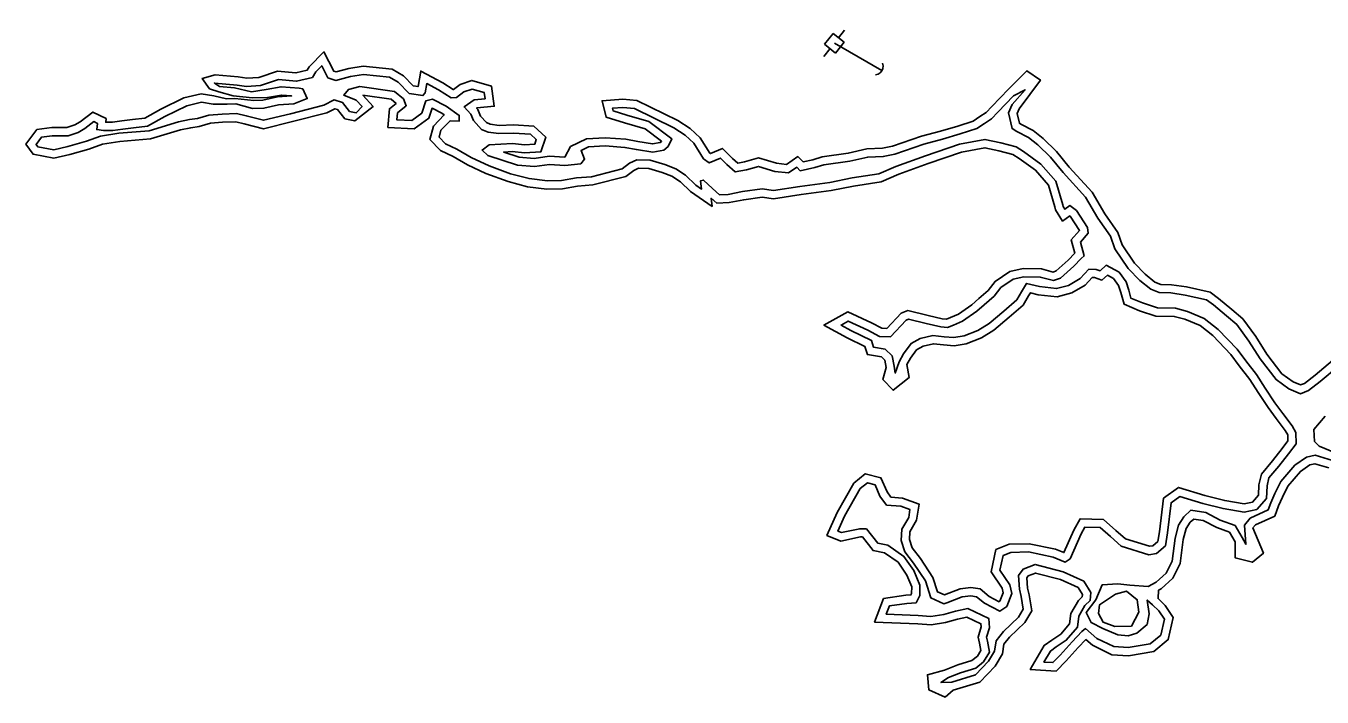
# Model space of a CAD drawing. Extents: x 2160437 to 2172832, y 205694 to 212444.
# Drawn here: x 2162875.3 to 2163349, y 210746 to 210991.3 of the extents above; entities that cross this region are included whole.
import ezdxf

# ---------------------------------------------------------------- set-up
doc = ezdxf.new("R2010")
doc.units = 0
for name, color, linetype in [('Default', 7, 'Continuous'), ('RD_EX_H2O', 7, 'Continuous'), ('RD_EX_UT', 7, 'Continuous'), ('RD_EX_UT_Guy', 7, 'Continuous'), ('RD_EX_UT_GuyWire', 7, 'Continuous'), ('RD_EX_VEG_ShrubLine', 7, 'Continuous')]:
    doc.layers.add(name, color=color, linetype=linetype)

# ---------------------------------------------------------------- blocks, each defined once
blk = doc.blocks.new('GW')
at = {"layer": 'Default'}
for points in [[(0.0202, 0.0405), (0.0091, 0.0303)], [(0.008, -0.0285), (0.0202, -0.0407)]]:
    blk.add_lwpolyline(points, dxfattribs=at)
blk.add_arc((0.0545, 0), 0.0546, 146.31314, 211.46512, dxfattribs=at)
blk = doc.blocks.new('PP')
at = {"layer": 'RD_EX_UT'}
for p, q in [((2.49, 2.51), (-2.51, 2.51)), ((-2.51, 2.51), (-2.51, -2.49)), ((2.49, -2.49), (2.49, 2.51)), ((-5.94, -0.05), (-2.47, -0.05)), ((-2.51, -2.49), (2.49, -2.49)), ((2.42, -0.05), (6.06, -0.05))]:
    blk.add_line(p, q, dxfattribs=at)

msp = doc.modelspace()

# ---------------------------------------------------------------- linework, layer by layer
at = {"layer": 'RD_EX_H2O'}
for points in [[(2163354.98, 210866.91), (2163348.3, 210861.3), (2163344.07, 210857.97), (2163341.05, 210856.85), (2163336.9, 210858.57), (2163332.18, 210861.98), (2163326.31, 210869.56), (2163322.26, 210876.09), (2163317.86, 210882.11), (2163314.06, 210885.3), (2163309.31, 210889.32), (2163306.77, 210891.17), (2163298.91, 210892.91), (2163293.68, 210893.67), (2163289.48, 210893.8), (2163286.36, 210895), (2163282.35, 210898.27), (2163278.11, 210902.61), (2163273.28, 210909.85), (2163271.6, 210914.43), (2163267.07, 210920.99), (2163262.57, 210928.68), (2163254.33, 210937.66), (2163249.75, 210943.29), (2163245.13, 210947.86), (2163241.74, 210950.5), (2163237.45, 210952.7), (2163235.7, 210953.77), (2163234.41, 210959.5), (2163235.69, 210962.53), (2163240.42, 210967.92), (2163236.21, 210965.72), (2163230.5, 210959.74), (2163228.16, 210957.3), (2163225.61, 210955.61), (2163222.81, 210953.74), (2163216.74, 210951.81), (2163210.3, 210949.87), (2163203.47, 210948.11), (2163192.83, 210944.38), (2163188.62, 210943.54), (2163182.94, 210943.3), (2163176.34, 210941.8), (2163166.91, 210940.52), (2163163.62, 210939.47), (2163158.28, 210938.36), (2163157.04, 210939.63), (2163153.95, 210937.52), (2163148.99, 210938.1), (2163143.02, 210939.91), (2163138.57, 210938.65), (2163134.53, 210937.92), (2163131.44, 210940.67), (2163129.15, 210942.94), (2163125.01, 210941.18), (2163122.93, 210942.7), (2163119.4, 210948.4), (2163116.17, 210951.39), (2163112.03, 210954.07), (2163097.72, 210961.13), (2163093.39, 210961.49), (2163089.6, 210961.2), (2163089.84, 210960.25), (2163094.89, 210958.67), (2163102.92, 210956.37), (2163111.36, 210949.99), (2163109.94, 210947.2), (2163108.39, 210945.85), (2163104.35, 210945.13), (2163098.37, 210946.1), (2163094.16, 210946.89), (2163086.95, 210947.39), (2163080.86, 210947.03), (2163078.18, 210945.7), (2163079.45, 210942.62), (2163078.03, 210940.92), (2163072.25, 210940.3), (2163066.57, 210940.6), (2163061.13, 210939.84), (2163054.88, 210940.33), (2163044.05, 210943.88), (2163041.99, 210945.86), (2163044.6, 210947.83), (2163053.09, 210948.32), (2163057.5, 210947.86), (2163061.26, 210948.11), (2163061.8, 210949.73), (2163059.67, 210951.69), (2163053.43, 210952.06), (2163048.09, 210951.91), (2163044.19, 210952.44), (2163041.74, 210953.41), (2163038.89, 210956.71), (2163037.87, 210959.02), (2163035.4, 210961.67), (2163039.13, 210964.27), (2163043.06, 210964.63), (2163042.76, 210966.92), (2163038.36, 210968.21), (2163035.36, 210967.14), (2163032.68, 210965.15), (2163030.63, 210964.98), (2163026.06, 210967.91), (2163021.78, 210970.17), (2163021.2, 210966.83), (2163020.32, 210965.78), (2163015.35, 210966.6), (2163011.34, 210970.66), (2163008.16, 210972.55), (2162998.65, 210973.53), (2162993.92, 210972.75), (2162988.57, 210971.35), (2162985.65, 210972.34), (2162983.39, 210976.7), (2162981.19, 210974.44), (2162979.96, 210972.47), (2162974.18, 210971.07), (2162967.56, 210971.67), (2162960.96, 210969.5), (2162955.9, 210969.17), (2162952.47, 210969.67), (2162944.15, 210970.37), (2162945.97, 210969.08), (2162951.48, 210968.67), (2162957.73, 210967.22), (2162963.09, 210968.08), (2162968.49, 210969.04), (2162975.14, 210968.49), (2162976.4, 210968.23), (2162978.08, 210964.73), (2162973.19, 210962.76), (2162967.59, 210962.43), (2162962.23, 210961.15), (2162958.12, 210961.06), (2162951.95, 210962.83), (2162948.75, 210962.63), (2162943.74, 210962.7), (2162939.37, 210963.38), (2162934.01, 210962.1), (2162925.97, 210958.17), (2162919.64, 210954.69), (2162914.61, 210954.03), (2162910.69, 210953.56), (2162907.06, 210953.07), (2162903.57, 210953.06), (2162901.13, 210953.36), (2162901.37, 210955.65), (2162900.09, 210956.28), (2162896.8, 210953.72), (2162894.31, 210952.31), (2162890.66, 210951.11), (2162884.9, 210951.09), (2162880.9, 210950.58), (2162878.96, 210947.97), (2162879.59, 210947.09), (2162885.41, 210946.01), (2162890.53, 210947.15), (2162897.33, 210949.11), (2162902.45, 210950.92), (2162909.16, 210952.02), (2162920.25, 210952.97), (2162931.02, 210956.17), (2162935, 210957.04), (2162937.93, 210957.42), (2162942.14, 210958.67), (2162946.98, 210959.04), (2162952.22, 210959.24), (2162955.76, 210958.45), (2162962.09, 210956.78), (2162971.91, 210959.19), (2162984.18, 210962.26), (2162987.89, 210964.28), (2162990.98, 210963.27), (2162993.54, 210959.98), (2162996.01, 210959.48), (2162998.11, 210961.78), (2162995.99, 210964.16), (2162991.42, 210966.01), (2162993.09, 210968.02), (2162997.28, 210969.1), (2163009.99, 210967.36), (2163013.26, 210964.59), (2163014.26, 210962.11), (2163011, 210959.49), (2163010.79, 210957), (2163016.25, 210956.74), (2163020, 210959.39), (2163021.39, 210963.87), (2163023.81, 210964.47), (2163028.79, 210961.91), (2163033.65, 210958.55), (2163033.56, 210956.44), (2163030.28, 210956.63), (2163026.94, 210953.14), (2163026.25, 210950.63), (2163028.59, 210948.21), (2163032.75, 210946.25), (2163038.04, 210943.18), (2163044.54, 210940.12), (2163052.42, 210937.23), (2163059.13, 210935.45), (2163065.84, 210934.63), (2163071.06, 210934.78), (2163076.5, 210935.72), (2163081.98, 210936.17), (2163093.2, 210939.04), (2163095.83, 210941.05), (2163098.57, 210942.36), (2163103.46, 210942.17), (2163108.8, 210940.58), (2163112.73, 210939.02), (2163116.37, 210936.68), (2163120.11, 210933.1), (2163122.22, 210931.63), (2163121.83, 210934.68), (2163122.9, 210934.93), (2163126.18, 210931.79), (2163128.79, 210929.56), (2163131.9, 210929.68), (2163137.15, 210930.71), (2163144.36, 210931.7), (2163148.43, 210931.16), (2163158.13, 210932.61), (2163169.1, 210934.1), (2163177.24, 210935.71), (2163187.02, 210937.24), (2163193.16, 210939.85), (2163204.04, 210943.84), (2163216.42, 210948), (2163225.78, 210949.78), (2163231.53, 210948.55), (2163237.15, 210947.02), (2163239.92, 210945.31), (2163246.24, 210940.77), (2163251.7, 210934.57), (2163254.19, 210925.86), (2163254.34, 210925.25), (2163254.98, 210924.25), (2163256.83, 210925.59), (2163259.19, 210923.76), (2163263.28, 210917.57), (2163263.52, 210915.55), (2163260.64, 210912.28), (2163262.05, 210907.22), (2163260.94, 210906.21), (2163258.27, 210903.44), (2163253.35, 210899.09), (2163250.84, 210898.16), (2163245.97, 210899.48), (2163240.01, 210899.55), (2163236.05, 210898.73), (2163231.58, 210895.67), (2163229.17, 210892.54), (2163225.5, 210889.38), (2163222.83, 210887.03), (2163217.61, 210883.35), (2163214.24, 210881.84), (2163212.05, 210881.08), (2163209.68, 210881.29), (2163204.33, 210882.47), (2163197.81, 210884.1), (2163196.92, 210883.72), (2163191.21, 210877.61), (2163187.28, 210877.8), (2163182.94, 210880.02), (2163175.79, 210883.37), (2163173.18, 210881.95), (2163176.81, 210879.99), (2163184.31, 210876.24), (2163185.09, 210873.8), (2163189.29, 210873.13), (2163191.91, 210870.66), (2163192.57, 210866.88), (2163192.96, 210864.38), (2163194.43, 210868.52), (2163195.96, 210871.43), (2163198.78, 210875.22), (2163202.06, 210877.06), (2163206.74, 210878.16), (2163210.91, 210877.69), (2163214.38, 210877.41), (2163218.15, 210877.96), (2163223.11, 210879.95), (2163227.29, 210882.48), (2163232.62, 210887.06), (2163237.43, 210891.16), (2163239.11, 210894.13), (2163240.93, 210897.16), (2163245.74, 210895.99), (2163251.96, 210895.27), (2163256.32, 210896.45), (2163260.52, 210898.9), (2163263.72, 210902.34), (2163266.4, 210902.29), (2163267.84, 210901.77), (2163270.13, 210903.81), (2163274.79, 210901.21), (2163277.33, 210897.75), (2163278.3, 210894.68), (2163279.15, 210891.72), (2163283.3, 210890), (2163288.78, 210888.17), (2163295.41, 210888.11), (2163299.78, 210886.89), (2163305.91, 210884.36), (2163311.02, 210880.35), (2163317.95, 210873.14), (2163321.07, 210868.82), (2163325.03, 210863.83), (2163328.13, 210858.92), (2163331.74, 210853.55), (2163334.67, 210849.61), (2163338.04, 210845.06), (2163339.45, 210842.7), (2163339.55, 210838.58), (2163336.72, 210834.92), (2163333.16, 210830.39), (2163329.58, 210826.1), (2163328.86, 210823.12), (2163328.68, 210818.53), (2163325.14, 210814.46), (2163320.5, 210813.59), (2163312.79, 210814.85), (2163305.39, 210816.69), (2163297.01, 210819.27), (2163293.83, 210816.96), (2163292.5, 210805.98), (2163291.78, 210801.27), (2163288.43, 210798.44), (2163285.66, 210797.99), (2163275.6, 210801.13), (2163271.64, 210804.62), (2163267.88, 210807.91), (2163262.33, 210808.09), (2163260.92, 210805.6), (2163256.91, 210796.53), (2163255.05, 210795.32), (2163250.7, 210797.13), (2163241.63, 210798.99), (2163235.21, 210798.84), (2163232.37, 210797.7), (2163231.27, 210792.38), (2163234.86, 210786.95), (2163235.64, 210783.85), (2163233.73, 210779.12), (2163231.19, 210777.31), (2163225.6, 210780.27), (2163222.7, 210782.64), (2163220.57, 210782.98), (2163217.47, 210782.61), (2163211.81, 210780.39), (2163210.72, 210780.09), (2163206.04, 210782.23), (2163204.04, 210788.39), (2163199.71, 210794.86), (2163196.53, 210799.03), (2163195.11, 210803.14), (2163195.41, 210807.32), (2163197.93, 210811.65), (2163198.36, 210814.52), (2163194.99, 210815.71), (2163189.8, 210816.16), (2163187.41, 210819.43), (2163185.6, 210823.59), (2163182.8, 210824.29), (2163180.22, 210822.14), (2163174.46, 210812.11), (2163172.04, 210806.65), (2163173.36, 210806.12), (2163180.02, 210807.49), (2163182.47, 210807.48), (2163186.57, 210802.25), (2163190.31, 210801.49), (2163196.16, 210797.4), (2163199.74, 210792.21), (2163202, 210786.9), (2163201.98, 210783.07), (2163200.63, 210780.43), (2163197.16, 210780.18), (2163190.87, 210779.25), (2163189.71, 210776.22), (2163201.38, 210775.78), (2163205.99, 210775.36), (2163210.69, 210776.09), (2163214.97, 210777.37), (2163219.54, 210778.34), (2163227.16, 210774.72), (2163227.39, 210771.32), (2163226.38, 210767.82), (2163226.74, 210766.34), (2163227.46, 210762.43), (2163225.29, 210758.89), (2163222.41, 210756.57), (2163216.8, 210754.87), (2163212.39, 210753.17), (2163209.65, 210751.32), (2163213.67, 210751.46), (2163222.33, 210754.09), (2163227.1, 210759.05), (2163229.29, 210762.75), (2163229.89, 210766.56), (2163232.51, 210769.9), (2163238.01, 210775.13), (2163239.73, 210778.08), (2163239, 210782.78), (2163238.34, 210785.35), (2163238.01, 210790.41), (2163239.69, 210792.72), (2163244.1, 210794.42), (2163254.36, 210791.73), (2163261.9, 210788.33), (2163264.44, 210784.2), (2163264.18, 210781.32), (2163262.33, 210779.45), (2163260.04, 210775.49), (2163259.59, 210771.49), (2163255.49, 210766.72), (2163251.85, 210764.32), (2163249.67, 210762.77), (2163247.35, 210758.76), (2163250.62, 210758.57), (2163253.22, 210761.31), (2163257.7, 210766.16), (2163261.21, 210769.88), (2163262.55, 210771.02), (2163266.72, 210767.43), (2163272.92, 210764.39), (2163278.11, 210764.06), (2163286.19, 210765.39), (2163290.08, 210768.64), (2163291.39, 210774.42), (2163289.35, 210777.53), (2163287.02, 210779.71), (2163285.08, 210781.41), (2163285.83, 210776.34), (2163285.02, 210772.5), (2163281.29, 210769.36), (2163278.15, 210768.36), (2163274.36, 210768.72), (2163268.88, 210770.97), (2163264.54, 210773.2), (2163262.8, 210776.84), (2163266.31, 210781.52), (2163268.63, 210787.02), (2163274.3, 210787.38), (2163278.69, 210786.88), (2163285.43, 210786.4), (2163288.4, 210787.96), (2163292.03, 210791.27), (2163294.2, 210795.64), (2163295.26, 210804.1), (2163296.49, 210808.77), (2163298.48, 210811.78), (2163301.07, 210814.23), (2163306.5, 210813.38), (2163311.78, 210810.68), (2163317.17, 210808.65), (2163319.83, 210804.24), (2163321.16, 210801.84), (2163320.65, 210808.79), (2163322.73, 210811.34), (2163329.34, 210814.34), (2163330.32, 210816.96), (2163331.76, 210820.34), (2163333.94, 210824.71), (2163339.05, 210830.71), (2163343.33, 210833.6), (2163346.49, 210834.36), (2163352.83, 210832.45)], [(2163353.56, 210835.31), (2163347.9, 210837.69), (2163346.28, 210839.43), (2163345.98, 210843.76), (2163350.07, 210848.66)]]:
    msp.add_lwpolyline(points, dxfattribs=at)
at = {"layer": 'RD_EX_UT_Guy'}
msp.add_lwpolyline([(2163188.1, 210974.92), (2163170.73, 210984.95)], dxfattribs=at)
at = {"layer": 'RD_EX_VEG_ShrubLine'}
for points in [[(2163352.84, 210869.03), (2163346.41, 210863.63), (2163342.58, 210860.62), (2163341.11, 210860.07), (2163338.38, 210861.21), (2163334.29, 210864.16), (2163328.78, 210871.27), (2163324.75, 210877.77), (2163320.06, 210884.18), (2163315.99, 210887.59), (2163311.16, 210891.68), (2163308.03, 210893.96), (2163299.45, 210895.86), (2163293.94, 210896.67), (2163290.08, 210896.78), (2163287.88, 210897.63), (2163284.38, 210900.49), (2163280.44, 210904.51), (2163275.97, 210911.22), (2163274.28, 210915.82), (2163269.61, 210922.6), (2163265, 210930.47), (2163256.6, 210939.63), (2163251.98, 210945.31), (2163247.11, 210950.11), (2163243.36, 210953.04), (2163238.92, 210955.32), (2163238.35, 210955.67), (2163237.55, 210959.22), (2163238.26, 210960.91), (2163246.05, 210971.49), (2163241.08, 210974.89), (2163234.38, 210968.14), (2163228.33, 210961.81), (2163226.22, 210959.61), (2163223.95, 210958.11), (2163221.49, 210956.47), (2163215.85, 210954.68), (2163209.5, 210952.76), (2163202.6, 210950.98), (2163192.03, 210947.28), (2163188.27, 210946.53), (2163182.54, 210946.29), (2163175.81, 210944.75), (2163166.24, 210943.46), (2163162.86, 210942.37), (2163159.28, 210941.63), (2163157.43, 210943.52), (2163153.19, 210940.63), (2163149.61, 210941.05), (2163143.05, 210943.03), (2163137.89, 210941.57), (2163135.43, 210941.13), (2163133.49, 210942.86), (2163129.83, 210946.49), (2163125.41, 210944.61), (2163125.17, 210944.78), (2163121.74, 210950.33), (2163118.02, 210953.77), (2163113.51, 210956.68), (2163098.54, 210964.07), (2163093.39, 210964.5), (2163085.81, 210963.91), (2163087.34, 210957.89), (2163094.03, 210955.79), (2163101.56, 210953.64), (2163107.55, 210949.11), (2163107.53, 210949.08), (2163107.04, 210948.66), (2163104.32, 210948.17), (2163098.88, 210949.06), (2163094.54, 210949.87), (2163086.97, 210950.39), (2163080.08, 210949.99), (2163074.33, 210947.15), (2163074.33, 210947.15), (2163072.17, 210943.31), (2163066.44, 210943.61), (2163061.04, 210942.85), (2163055.47, 210943.29), (2163049.87, 210945.13), (2163053.02, 210945.31), (2163057.44, 210944.85), (2163063.48, 210945.25), (2163065.26, 210950.62), (2163060.92, 210954.62), (2163053.48, 210955.06), (2163048.25, 210954.92), (2163044.95, 210955.37), (2163043.53, 210955.93), (2163041.45, 210958.33), (2163040.42, 210960.69), (2163039.95, 210961.19), (2163040.19, 210961.36), (2163046.44, 210961.92), (2163045.47, 210969.25), (2163038.26, 210971.37), (2163033.93, 210969.81), (2163031.58, 210968.07), (2163031.4, 210968.06), (2163027.57, 210970.51), (2163019.54, 210974.74), (2163018.56, 210969.11), (2163016.8, 210969.41), (2163013.2, 210973.04), (2163009.12, 210975.47), (2162998.55, 210976.56), (2162993.3, 210975.69), (2162988.68, 210974.48), (2162987.76, 210974.79), (2162984.14, 210981.77), (2162978.82, 210976.3), (2162978.06, 210975.1), (2162973.96, 210974.1), (2162967.21, 210974.72), (2162960.39, 210972.47), (2162956.02, 210972.18), (2162952.81, 210972.66), (2162944.46, 210973.45), (2162939.67, 210972.1), (2162942.4, 210968.25), (2162945.74, 210967.13), (2162951.03, 210965.7), (2162958.11, 210965.01), (2162963.59, 210965.12), (2162968.63, 210966.02), (2162972.32, 210965.71), (2162967.15, 210965.41), (2162961.85, 210964.14), (2162958.51, 210964.07), (2162951.64, 210964.75), (2162948.6, 210964.66), (2162943.99, 210965.69), (2162939.25, 210966.43), (2162932.99, 210964.94), (2162924.59, 210960.83), (2162918.69, 210957.59), (2162914.24, 210957.01), (2162910.31, 210956.53), (2162906.85, 210956.07), (2162904.43, 210956.06), (2162904.57, 210957.42), (2162899.73, 210959.8), (2162895.13, 210956.22), (2162893.09, 210955.06), (2162890.18, 210954.11), (2162884.71, 210954.09), (2162879.26, 210953.4), (2162875.25, 210948), (2162877.86, 210944.36), (2162885.46, 210942.95), (2162891.27, 210944.25), (2162898.25, 210946.25), (2162903.19, 210948), (2162909.54, 210949.04), (2162920.82, 210950.01), (2162931.77, 210953.26), (2162935.52, 210954.08), (2162938.55, 210954.48), (2162942.69, 210955.71), (2162947.15, 210956.05), (2162951.94, 210956.23), (2162955.05, 210955.53), (2162962.07, 210953.68), (2162972.64, 210956.28), (2162985.28, 210959.45), (2162988.19, 210961.02), (2162989.17, 210960.7), (2162991.85, 210957.26), (2162995.42, 210956.54), (2162995.42, 210956.54), (2163002.15, 210961.76), (2162998.44, 210965.92), (2163008.72, 210964.51), (2163010.54, 210962.97), (2163008.11, 210961.02), (2163007.55, 210954.15), (2163017.14, 210953.69), (2163022.57, 210957.53), (2163023.69, 210961.16), (2163027.24, 210959.33), (2163028.13, 210958.72), (2163024.25, 210954.67), (2163022.9, 210949.77), (2163026.81, 210945.73), (2163031.36, 210943.59), (2163036.65, 210940.52), (2163043.38, 210937.35), (2163051.52, 210934.36), (2163058.56, 210932.5), (2163065.7, 210931.63), (2163071.35, 210931.78), (2163076.88, 210932.74), (2163082.48, 210933.2), (2163094.54, 210936.29), (2163097.4, 210938.48), (2163099.19, 210939.33), (2163102.96, 210939.19), (2163107.82, 210937.74), (2163111.35, 210936.34), (2163114.5, 210934.31), (2163118.21, 210930.78), (2163126.04, 210925.29), (2163125.66, 210928.29), (2163127.73, 210926.52), (2163132.25, 210926.69), (2163137.64, 210927.75), (2163144.37, 210928.68), (2163148.46, 210928.13), (2163158.55, 210929.64), (2163169.59, 210931.14), (2163177.76, 210932.75), (2163187.86, 210934.33), (2163194.26, 210937.06), (2163205.03, 210941.01), (2163217.19, 210945.09), (2163225.75, 210946.72), (2163230.82, 210945.63), (2163235.94, 210944.24), (2163238.26, 210942.81), (2163244.21, 210938.53), (2163249, 210933.1), (2163251.29, 210925.09), (2163251.55, 210924.06), (2163254.15, 210919.96), (2163256.77, 210921.85), (2163256.97, 210921.69), (2163260.38, 210916.52), (2163257.31, 210913.04), (2163258.67, 210908.17), (2163256.2, 210905.6), (2163251.78, 210901.71), (2163250.7, 210901.31), (2163246.39, 210902.48), (2163239.72, 210902.55), (2163234.85, 210901.54), (2163229.49, 210897.88), (2163226.98, 210894.62), (2163223.52, 210891.64), (2163220.97, 210889.38), (2163216.12, 210885.97), (2163213.14, 210884.64), (2163211.67, 210884.13), (2163210.14, 210884.26), (2163205.02, 210885.39), (2163197.55, 210887.26), (2163195.15, 210886.22), (2163189.97, 210880.68), (2163188.07, 210880.76), (2163184.26, 210882.72), (2163175.69, 210886.73), (2163166.9, 210881.95), (2163175.42, 210877.32), (2163181.84, 210874.12), (2163182.79, 210871.12), (2163187.9, 210870.31), (2163189.12, 210869.16), (2163189.61, 210866.4), (2163188.39, 210861.98), (2163192.2, 210858.13), (2163198.07, 210862.72), (2163197.26, 210867.51), (2163197.26, 210867.51), (2163198.51, 210869.83), (2163200.81, 210872.92), (2163203.16, 210874.24), (2163206.92, 210875.12), (2163210.62, 210874.71), (2163214.47, 210874.4), (2163218.94, 210875.04), (2163224.46, 210877.26), (2163229.06, 210880.04), (2163234.57, 210884.78), (2163239.78, 210889.22), (2163241.7, 210892.62), (2163242.36, 210893.72), (2163245.21, 210893.03), (2163252.19, 210892.22), (2163257.49, 210893.66), (2163262.41, 210896.53), (2163265, 210899.32), (2163265.85, 210899.3), (2163268.51, 210898.34), (2163270.53, 210900.15), (2163272.75, 210898.91), (2163274.62, 210896.37), (2163275.43, 210893.81), (2163276.67, 210889.51), (2163282.25, 210887.19), (2163288.28, 210885.18), (2163294.98, 210885.12), (2163298.8, 210884.05), (2163304.38, 210881.74), (2163309.01, 210878.12), (2163315.65, 210871.22), (2163318.68, 210867.01), (2163322.58, 210862.09), (2163325.62, 210857.29), (2163329.29, 210851.81), (2163332.26, 210847.82), (2163335.54, 210843.39), (2163336.47, 210841.84), (2163336.52, 210839.57), (2163334.36, 210836.76), (2163330.83, 210832.27), (2163326.83, 210827.48), (2163325.87, 210823.54), (2163325.72, 210819.7), (2163323.56, 210817.22), (2163320.46, 210816.63), (2163313.39, 210817.79), (2163306.19, 210819.58), (2163296.46, 210822.57), (2163291, 210818.62), (2163289.52, 210806.39), (2163288.98, 210802.83), (2163287.13, 210801.27), (2163285.88, 210801.06), (2163277.11, 210803.8), (2163273.62, 210806.88), (2163269.05, 210810.87), (2163260.61, 210811.15), (2163258.24, 210806.95), (2163254.61, 210798.75), (2163251.58, 210800.01), (2163241.9, 210802), (2163234.6, 210801.83), (2163229.76, 210799.89), (2163228.08, 210791.76), (2163232.07, 210785.72), (2163232.49, 210784.07), (2163231.27, 210781.06), (2163230.95, 210780.83), (2163227.27, 210782.78), (2163223.97, 210785.47), (2163220.64, 210786.01), (2163216.74, 210785.55), (2163210.97, 210783.28), (2163208.48, 210784.41), (2163206.76, 210789.71), (2163202.16, 210796.61), (2163199.21, 210800.47), (2163198.15, 210803.53), (2163198.35, 210806.41), (2163200.81, 210810.64), (2163201.69, 210816.52), (2163195.63, 210818.67), (2163191.42, 210819.03), (2163190.03, 210820.93), (2163187.76, 210826.14), (2163182.04, 210827.58), (2163177.89, 210824.1), (2163171.78, 210813.47), (2163168.03, 210805.02), (2163173.09, 210803), (2163180.32, 210804.49), (2163181.01, 210804.48), (2163184.89, 210799.53), (2163189.1, 210798.67), (2163194, 210795.25), (2163197.27, 210790.51), (2163197.27, 210790.51), (2163198.99, 210786.29), (2163198.98, 210783.8), (2163198.72, 210783.3), (2163196.82, 210783.16), (2163188.7, 210781.96), (2163185.41, 210773.38), (2163201.19, 210772.79), (2163206.08, 210772.34), (2163211.35, 210773.16), (2163215.71, 210774.46), (2163219.17, 210775.2), (2163224.29, 210772.77), (2163224.36, 210771.65), (2163223.27, 210767.89), (2163223.8, 210765.71), (2163224.3, 210763.01), (2163223.01, 210760.9), (2163220.98, 210759.28), (2163215.82, 210757.71), (2163210.99, 210755.84), (2163204.76, 210754.1), (2163205.21, 210748.62), (2163211.22, 210745.96)], [(2163289.2, 210784.99), (2163290.14, 210785.49), (2163294.46, 210789.43), (2163297.12, 210794.76), (2163298.21, 210803.53), (2163299.26, 210807.53), (2163300.79, 210809.84), (2163302.06, 210811.04), (2163305.56, 210810.49), (2163310.56, 210807.93), (2163315.14, 210806.21), (2163317.23, 210802.73), (2163317.24, 210796.84), (2163323.5, 210795.26), (2163327.57, 210798.5), (2163323.73, 210807.81), (2163324.61, 210808.89), (2163331.71, 210812.12), (2163333.11, 210815.85), (2163334.48, 210819.08), (2163336.46, 210823.04), (2163341.07, 210828.45), (2163344.56, 210830.82), (2163346.4, 210831.26), (2163351.46, 210829.73)], [(2163211.22, 210745.96), (2163214.17, 210748.48), (2163223.95, 210751.45), (2163229.51, 210757.22), (2163232.16, 210761.72), (2163232.73, 210765.32), (2163234.74, 210767.87), (2163240.38, 210773.25), (2163242.86, 210777.48), (2163241.94, 210783.38), (2163241.32, 210785.82), (2163241.07, 210789.52), (2163241.6, 210790.24), (2163244.28, 210791.27), (2163253.35, 210788.89), (2163259.83, 210785.97), (2163261.37, 210783.48), (2163261.29, 210782.66), (2163259.93, 210781.28), (2163257.13, 210776.45), (2163256.71, 210772.75), (2163253.49, 210768.99), (2163250.16, 210766.79), (2163247.4, 210764.84), (2163242.32, 210756.05), (2163251.84, 210755.49), (2163255.41, 210759.26), (2163259.89, 210764.11), (2163262.62, 210767), (2163265.05, 210764.91), (2163272.13, 210761.43), (2163278.26, 210761.05), (2163287.48, 210762.57), (2163292.79, 210766.99), (2163294.59, 210774.99), (2163291.67, 210779.48), (2163289.03, 210781.93), (2163289.2, 210784.99)]]:
    msp.add_lwpolyline(points, dxfattribs=at)
msp.add_lwpolyline([(2163273.48, 210783.61), (2163277.56, 210784.68), (2163281.43, 210781.52), (2163282.04, 210776.94), (2163279.33, 210771.9), (2163273.25, 210771.72), (2163268.95, 210773.38), (2163267.23, 210776.54), (2163267.67, 210779.71)], close=True, dxfattribs=at)

# ---------------------------------------------------------------- block references
at = {"layer": 'RD_EX_UT', "xscale": 1.0199999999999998, "yscale": 1.0200000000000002, "rotation": -128.621433}
msp.add_blockref('PP', (2163170.73, 210984.95), dxfattribs=at)
at = {"layer": 'RD_EX_UT_GuyWire', "xscale": 60.00000000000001, "yscale": 59.99999999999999, "rotation": 149.465468}
msp.add_blockref('GW', (2163188.1, 210974.92), dxfattribs=at)

doc.saveas('drawing.dxf')
